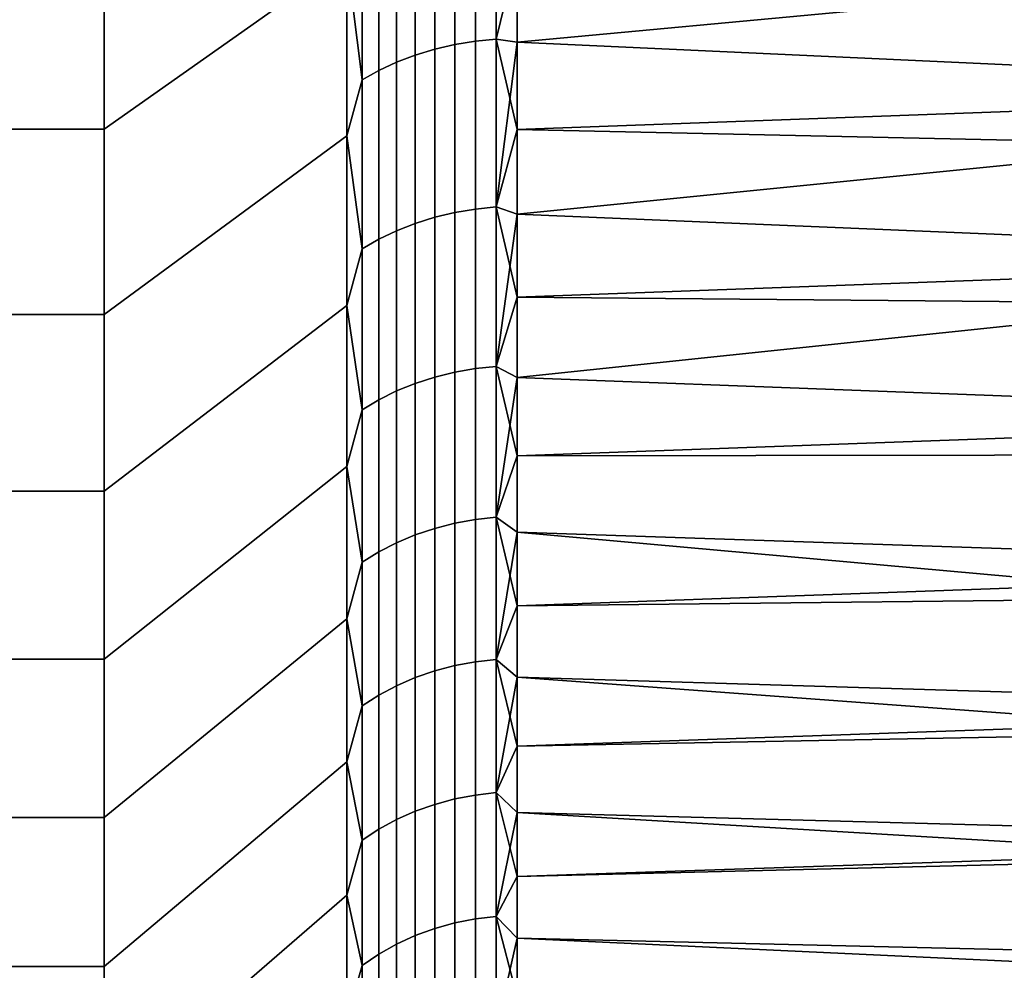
# Model space of a CAD drawing. Header units: metres. Extents: x -29 to 117, y -464 to 29.
# Tile 294 of 362: x 55.85 to 59.94, y -21.52 to -17.58. Entities that reach past the tile are written whole.
import ezdxf

# ---------------------------------------------------------------- set-up
doc = ezdxf.new("R2010")
doc.units = ezdxf.units.M
doc.layers.add('solid_24_501_056_XXX', color=7, linetype='CONTINUOUS')

msp = doc.modelspace()

# ---------------------------------------------------------------- linework, layer by layer
at = {"layer": 'solid_24_501_056_XXX'}
for points in [[(57.207108, -17.319078, 69.319107), (57.207108, -16.547144, 70.058067), (56.200001, -17.227636, 70.800491), (56.200001, -18.031223, 70.031219)], [(57.207108, -16.547144, 33.941933), (57.207108, -17.319077, 34.680897), (56.200001, -18.031223, 33.968777), (56.200001, -17.227636, 33.199509)], [(57.572521, -17.699203, 35.407986), (57.572521, -16.96899, 34.661888), (57.655815, -16.950645, 34.680634), (57.655815, -17.680069, 35.425922)], [(57.572521, -16.96899, 69.338112), (57.572521, -17.699203, 68.59201), (57.655815, -17.680069, 68.574074), (57.655815, -16.950645, 69.319366)], [(57.655815, -17.680069, 35.425922), (57.655815, -16.950645, 34.680634), (57.741081, -16.937454, 34.694111), (57.741081, -17.666309, 35.438824)], [(57.655815, -16.950645, 69.319366), (57.655815, -17.680069, 68.574074), (57.741081, -17.666309, 68.56118), (57.741081, -16.937454, 69.305885)], [(57.741081, -17.666309, 35.438824), (57.741081, -16.937454, 34.694111), (57.827667, -16.929516, 34.702221), (57.827667, -17.65803, 35.446583)], [(57.741081, -16.937454, 69.305885), (57.741081, -17.666309, 68.56118), (57.827667, -17.65803, 68.553413), (57.827667, -16.929516, 69.297775)], [(57.827667, -17.65803, 35.446583), (57.827667, -16.929516, 34.702221), (57.914215, -17.300224, 35.07835)], [(57.827667, -16.929516, 69.297775), (57.827667, -17.65803, 68.553413), (57.914215, -17.300224, 68.921654)], [(57.414364, -17.752972, 35.357582), (57.414364, -17.02054, 34.609219), (57.491833, -16.992348, 34.638023), (57.491833, -17.723566, 35.385147)], [(57.414364, -17.02054, 69.390785), (57.414364, -17.752972, 68.642418), (57.491833, -17.723566, 68.614853), (57.491833, -16.992348, 69.361977)], [(57.491833, -17.723566, 35.385147), (57.491833, -16.992348, 34.638023), (57.572521, -16.96899, 34.661888), (57.572521, -17.699203, 35.407986)], [(57.491833, -16.992348, 69.361977), (57.491833, -17.723566, 68.614853), (57.572521, -17.699203, 68.59201), (57.572521, -16.96899, 69.338112)], [(57.34071, -17.787195, 35.3255), (57.34071, -17.053352, 34.575691), (57.414364, -17.02054, 34.609219), (57.414364, -17.752972, 35.357582)], [(57.34071, -17.053352, 69.424309), (57.34071, -17.787195, 68.6745), (57.414364, -17.752972, 68.642418), (57.414364, -17.02054, 69.390785)], [(57.271427, -17.825977, 35.289143), (57.271427, -17.090534, 34.537701), (57.34071, -17.053352, 34.575691), (57.34071, -17.787195, 35.3255)], [(57.271427, -17.090534, 69.462296), (57.271427, -17.825977, 68.710854), (57.34071, -17.787195, 68.6745), (57.34071, -17.053352, 69.424309)], [(57.271427, -17.090534, 69.462296), (57.207108, -17.319078, 69.319107), (57.271427, -17.825977, 68.710854)], [(57.271427, -17.825977, 35.289143), (57.207108, -17.319077, 34.680897), (57.271427, -17.090534, 34.537701)], [(57.914215, -17.670332, 35.46521), (57.914215, -17.300224, 35.07835), (62.30183, -17.141012, 34.917095), (62.30183, -17.871393, 35.682732)], [(56.200001, -18.031223, 70.031219), (56.200001, -17.227636, 70.800491), (55.5, -17.227528, 70.800545), (55.5, -18.031223, 70.031219)], [(56.200001, -17.227636, 33.199509), (56.200001, -18.031223, 33.968777), (55.5, -18.031223, 33.968777), (55.5, -17.227528, 33.199455)], [(57.207108, -17.319077, 34.680897), (57.207108, -18.058043, 35.452827), (56.200001, -18.800493, 34.772362), (56.200001, -18.031223, 33.968777)], [(57.207108, -18.058043, 68.547173), (57.207108, -17.319078, 69.319107), (56.200001, -18.031223, 70.031219), (56.200001, -18.800493, 69.227638)], [(57.271427, -17.825977, 35.289143), (57.207108, -18.058043, 35.452827), (57.207108, -17.319077, 34.680897)], [(57.271427, -17.825977, 68.710854), (57.207108, -17.319078, 69.319107), (57.207108, -18.058043, 68.547173)], [(57.827667, -17.65803, 35.446583), (57.914215, -17.300224, 35.07835), (57.914215, -17.670332, 35.46521)], [(57.827667, -17.65803, 68.553413), (57.914215, -17.670332, 68.53479), (57.914215, -17.300224, 68.921654)], [(60.773251, -17.402605, 68.81633), (57.914215, -17.300224, 68.921654), (57.914215, -17.670332, 68.53479)], [(60.801495, -18.094584, 68.069389), (60.773251, -17.402605, 68.81633), (57.914215, -17.670332, 68.53479), (57.914215, -18.031792, 68.139839)], [(57.572521, -18.396641, 36.184807), (57.572521, -17.699203, 35.407986), (57.655815, -17.680069, 35.425922), (57.655815, -18.376753, 36.201904)], [(57.572521, -17.699203, 68.59201), (57.572521, -18.396641, 67.815193), (57.655815, -18.376753, 67.798096), (57.655815, -17.680069, 68.574074)], [(57.655815, -18.376753, 36.201904), (57.655815, -17.680069, 35.425922), (57.741081, -17.666309, 35.438824), (57.741081, -18.362452, 36.214199)], [(57.655815, -17.680069, 68.574074), (57.655815, -18.376753, 67.798096), (57.741081, -18.362452, 67.785797), (57.741081, -17.666309, 68.56118)], [(57.741081, -18.362452, 36.214199), (57.741081, -17.666309, 35.438824), (57.827667, -17.65803, 35.446583), (57.827667, -18.353846, 36.2216)], [(57.741081, -17.666309, 68.56118), (57.741081, -18.362452, 67.785797), (57.827667, -18.353846, 67.778404), (57.827667, -17.65803, 68.553413)], [(57.827667, -17.65803, 35.446583), (57.914215, -17.670332, 35.46521), (57.914215, -18.031792, 35.860161)], [(57.827667, -18.353846, 36.2216), (57.827667, -17.65803, 35.446583), (57.914215, -18.031792, 35.860161)], [(57.827667, -17.65803, 68.553413), (57.827667, -18.353846, 67.778404), (57.914215, -17.670332, 68.53479)], [(57.827667, -18.353846, 67.778404), (57.914215, -18.031792, 68.139839), (57.914215, -17.670332, 68.53479)], [(57.914215, -18.031792, 35.860161), (57.914215, -17.670332, 35.46521), (62.30183, -17.871393, 35.682732)], [(57.414364, -18.452528, 36.136765), (57.414364, -17.752972, 35.357582), (57.491833, -17.723566, 35.385147), (57.491833, -18.421965, 36.16304)], [(57.414364, -17.752972, 68.642418), (57.414364, -18.452528, 67.863235), (57.491833, -18.421965, 67.83696), (57.491833, -17.723566, 68.614853)], [(57.491833, -18.421965, 36.16304), (57.491833, -17.723566, 35.385147), (57.572521, -17.699203, 35.407986), (57.572521, -18.396641, 36.184807)], [(57.491833, -17.723566, 68.614853), (57.491833, -18.421965, 67.83696), (57.572521, -18.396641, 67.815193), (57.572521, -17.699203, 68.59201)], [(57.34071, -18.4881, 36.106182), (57.34071, -17.787195, 35.3255), (57.414364, -17.752972, 35.357582), (57.414364, -18.452528, 36.136765)], [(57.34071, -17.787195, 68.6745), (57.34071, -18.4881, 67.893814), (57.414364, -18.452528, 67.863235), (57.414364, -17.752972, 68.642418)], [(57.271427, -18.52841, 36.071529), (57.271427, -17.825977, 35.289143), (57.34071, -17.787195, 35.3255), (57.34071, -18.4881, 36.106182)], [(57.271427, -17.825977, 68.710854), (57.271427, -18.52841, 67.928474), (57.34071, -18.4881, 67.893814), (57.34071, -17.787195, 68.6745)], [(57.271427, -17.825977, 68.710854), (57.207108, -18.058043, 68.547173), (57.271427, -18.52841, 67.928474)], [(57.271427, -18.52841, 36.071529), (57.207108, -18.058043, 35.452827), (57.271427, -17.825977, 35.289143)], [(57.914215, -18.384426, 36.263012), (57.914215, -18.031792, 35.860161), (62.30183, -17.871393, 35.682732), (62.30183, -18.567608, 36.479565)], [(56.200001, -18.800493, 69.227638), (56.200001, -18.031223, 70.031219), (55.5, -18.031223, 70.031219), (55.5, -18.800547, 69.227524)], [(56.200001, -18.031223, 33.968777), (56.200001, -18.800493, 34.772362), (55.5, -18.800547, 34.772472), (55.5, -18.031223, 33.968777)], [(57.207108, -18.762634, 67.743744), (57.207108, -18.058043, 68.547173), (56.200001, -18.800493, 69.227638), (56.200001, -19.534018, 68.39122)], [(57.207108, -18.762632, 36.25626), (56.200001, -19.534018, 35.60878), (56.200001, -18.800493, 34.772362), (57.207108, -18.058043, 35.452827)], [(57.271427, -18.52841, 67.928474), (57.207108, -18.058043, 68.547173), (57.207108, -18.762634, 67.743744)], [(57.271427, -18.52841, 36.071529), (57.207108, -18.762632, 36.25626), (57.207108, -18.058043, 35.452827)], [(57.827667, -18.353846, 36.2216), (57.914215, -18.031792, 35.860161), (57.914215, -18.384426, 36.263012)], [(57.827667, -18.353846, 67.778404), (57.914215, -18.384426, 67.736992), (57.914215, -18.031792, 68.139839)], [(60.801495, -18.094584, 68.069389), (57.914215, -18.031792, 68.139839), (57.914215, -18.384426, 67.736992)], [(60.839176, -18.755272, 67.293129), (60.801495, -18.094584, 68.069389), (57.914215, -18.384426, 67.736992), (57.914215, -18.728064, 67.326439)], [(57.572521, -19.060013, 36.990917), (57.572521, -18.396641, 36.184807), (57.655815, -18.376753, 36.201904), (57.655815, -19.039408, 37.007141)], [(57.572521, -18.396641, 67.815193), (57.572521, -19.060013, 67.009087), (57.655815, -19.039408, 66.992859), (57.655815, -18.376753, 67.798096)], [(57.655815, -19.039408, 37.007141), (57.655815, -18.376753, 36.201904), (57.741081, -18.362452, 36.214199), (57.741081, -19.024591, 37.01881)], [(57.655815, -18.376753, 67.798096), (57.655815, -19.039408, 66.992859), (57.741081, -19.024591, 66.981194), (57.741081, -18.362452, 67.785797)], [(57.741081, -19.024591, 37.01881), (57.741081, -18.362452, 36.214199), (57.827667, -18.353846, 36.2216), (57.827667, -19.015675, 37.025829)], [(57.741081, -18.362452, 67.785797), (57.741081, -19.024591, 66.981194), (57.827667, -19.015675, 66.974167), (57.827667, -18.353846, 67.778404)], [(57.827667, -18.353846, 36.2216), (57.914215, -18.384426, 36.263012), (57.914215, -18.728064, 36.673565)], [(57.827667, -19.015675, 37.025829), (57.827667, -18.353846, 36.2216), (57.914215, -18.728064, 36.673565)], [(57.827667, -18.353846, 67.778404), (57.827667, -19.015675, 66.974167), (57.914215, -18.384426, 67.736992)], [(57.827667, -19.015675, 66.974167), (57.914215, -18.728064, 67.326439), (57.914215, -18.384426, 67.736992)], [(57.914215, -18.728064, 36.673565), (57.914215, -18.384426, 36.263012), (62.30183, -18.567608, 36.479565)], [(57.414364, -19.117914, 36.94532), (57.414364, -18.452528, 36.136765), (57.491833, -18.421965, 36.16304), (57.491833, -19.086248, 36.970257)], [(57.414364, -18.452528, 67.863235), (57.414364, -19.117914, 67.05468), (57.491833, -19.086248, 67.029747), (57.491833, -18.421965, 67.83696)], [(57.491833, -19.086248, 36.970257), (57.491833, -18.421965, 36.16304), (57.572521, -18.396641, 36.184807), (57.572521, -19.060013, 36.990917)], [(57.491833, -18.421965, 67.83696), (57.491833, -19.086248, 67.029747), (57.572521, -19.060013, 67.009087), (57.572521, -18.396641, 67.815193)], [(57.34071, -19.15477, 36.916298), (57.34071, -18.4881, 36.106182), (57.414364, -18.452528, 36.136765), (57.414364, -19.117914, 36.94532)], [(57.34071, -18.4881, 67.893814), (57.34071, -19.15477, 67.083702), (57.414364, -19.117914, 67.05468), (57.414364, -18.452528, 67.863235)], [(57.271427, -19.196533, 36.883411), (57.271427, -18.52841, 36.071529), (57.34071, -18.4881, 36.106182), (57.34071, -19.15477, 36.916298)], [(57.271427, -18.52841, 67.928474), (57.271427, -19.196533, 67.116592), (57.34071, -19.15477, 67.083702), (57.34071, -18.4881, 67.893814)], [(57.271427, -18.52841, 67.928474), (57.207108, -18.762634, 67.743744), (57.271427, -19.196533, 67.116592)], [(57.271427, -19.196533, 36.883411), (57.207108, -18.762632, 36.25626), (57.271427, -18.52841, 36.071529)], [(57.914215, -19.062532, 37.091618), (57.914215, -18.728064, 36.673565), (62.30183, -18.567608, 36.479565), (62.30183, -19.228323, 37.306068)], [(57.827667, -19.015675, 37.025829), (57.914215, -18.728064, 36.673565), (57.914215, -19.062532, 37.091618)], [(57.827667, -19.015675, 66.974167), (57.914215, -19.062532, 66.908379), (60.839176, -18.755272, 67.293129), (57.914215, -18.728064, 67.326439)], [(60.839176, -18.755272, 67.293129), (57.914215, -19.062532, 66.908379), (57.914215, -19.387672, 66.483032), (60.8862, -19.382492, 66.489922)], [(57.207108, -18.762632, 36.25626), (57.207108, -19.431509, 37.089657), (56.200001, -20.230473, 36.476536), (56.200001, -19.534018, 35.60878)], [(57.207108, -19.431509, 66.910339), (57.207108, -18.762634, 67.743744), (56.200001, -19.534018, 68.39122), (56.200001, -20.230473, 67.523468)], [(57.271427, -19.196533, 36.883411), (57.207108, -19.431509, 37.089657), (57.207108, -18.762632, 36.25626)], [(57.271427, -19.196533, 67.116592), (57.207108, -18.762634, 67.743744), (57.207108, -19.431509, 66.910339)], [(56.200001, -18.800493, 69.227638), (55.5, -18.800547, 69.227524), (55.5, -19.534134, 68.391083), (56.200001, -19.534018, 68.39122)], [(56.200001, -18.800493, 34.772362), (56.200001, -19.534018, 35.60878), (55.5, -19.534134, 35.608917), (55.5, -18.800547, 34.772472)], [(57.572521, -19.688089, 37.824818), (57.572521, -19.060013, 36.990917), (57.655815, -19.039408, 37.007141), (57.655815, -19.666805, 37.840141)], [(57.572521, -19.060013, 67.009087), (57.572521, -19.688089, 66.175186), (57.655815, -19.666805, 66.159859), (57.655815, -19.039408, 66.992859)], [(57.655815, -19.666805, 37.840141), (57.655815, -19.039408, 37.007141), (57.741081, -19.024591, 37.01881), (57.741081, -19.651501, 37.851162)], [(57.655815, -19.039408, 66.992859), (57.655815, -19.666805, 66.159859), (57.741081, -19.651501, 66.148842), (57.741081, -19.024591, 66.981194)], [(57.741081, -19.651501, 37.851162), (57.741081, -19.024591, 37.01881), (57.827667, -19.015675, 37.025829), (57.827667, -19.64229, 37.857792)], [(57.741081, -19.024591, 66.981194), (57.741081, -19.651501, 66.148842), (57.827667, -19.64229, 66.142212), (57.827667, -19.015675, 66.974167)], [(57.827667, -19.015675, 37.025829), (57.914215, -19.062532, 37.091618), (57.914215, -19.387672, 37.516968)], [(57.827667, -19.64229, 37.857792), (57.827667, -19.015675, 37.025829), (57.914215, -19.387672, 37.516968)], [(57.827667, -19.015675, 66.974167), (57.827667, -19.64229, 66.142212), (57.914215, -19.062532, 66.908379)], [(57.491833, -19.715191, 37.805305), (57.491833, -19.086248, 36.970257), (57.572521, -19.060013, 36.990917), (57.572521, -19.688089, 37.824818)], [(57.491833, -19.086248, 67.029747), (57.491833, -19.715191, 66.194695), (57.572521, -19.688089, 66.175186), (57.572521, -19.060013, 67.009087)], [(57.827667, -19.64229, 66.142212), (57.914215, -19.387672, 66.483032), (57.914215, -19.062532, 66.908379)], [(57.914215, -19.387672, 37.516968), (57.914215, -19.062532, 37.091618), (62.30183, -19.228323, 37.306068)], [(57.34071, -19.785971, 37.754345), (57.34071, -19.15477, 36.916298), (57.414364, -19.117914, 36.94532), (57.414364, -19.7479, 37.781754)], [(57.34071, -19.15477, 67.083702), (57.34071, -19.785971, 66.245659), (57.414364, -19.7479, 66.218246), (57.414364, -19.117914, 67.05468)], [(57.414364, -19.7479, 37.781754), (57.414364, -19.117914, 36.94532), (57.491833, -19.086248, 36.970257), (57.491833, -19.715191, 37.805305)], [(57.414364, -19.117914, 67.05468), (57.414364, -19.7479, 66.218246), (57.491833, -19.715191, 66.194695), (57.491833, -19.086248, 67.029747)], [(57.271427, -19.829109, 37.723286), (57.271427, -19.196533, 36.883411), (57.34071, -19.15477, 36.916298), (57.34071, -19.785971, 37.754345)], [(57.271427, -19.196533, 67.116592), (57.271427, -19.829109, 66.276718), (57.34071, -19.785971, 66.245659), (57.34071, -19.15477, 67.083702)], [(57.271427, -19.196533, 67.116592), (57.207108, -19.431509, 66.910339), (57.271427, -19.829109, 66.276718)], [(57.271427, -19.829109, 37.723286), (57.207108, -19.431509, 37.089657), (57.271427, -19.196533, 36.883411)], [(57.914215, -19.703321, 37.949409), (57.914215, -19.387672, 37.516968), (62.30183, -19.228323, 37.306068), (62.30183, -19.852274, 38.160664)], [(57.827667, -19.64229, 37.857792), (57.914215, -19.387672, 37.516968), (57.914215, -19.703321, 37.949409)], [(57.827667, -19.64229, 66.142212), (57.914215, -19.703321, 66.050591), (57.914215, -19.387672, 66.483032)], [(60.942558, -19.976122, 65.659966), (60.8862, -19.382492, 66.489922), (57.914215, -19.387672, 66.483032), (57.914215, -19.703321, 66.050591)], [(57.207108, -20.063395, 66.048561), (57.207108, -19.431509, 66.910339), (56.200001, -20.230473, 67.523468), (56.200001, -20.888428, 66.626129)], [(57.207108, -19.431509, 37.089657), (57.207108, -20.063395, 37.951443), (56.200001, -20.888428, 37.373871), (56.200001, -20.230473, 36.476536)], [(57.271427, -19.829109, 66.276718), (57.207108, -19.431509, 66.910339), (57.207108, -20.063395, 66.048561)], [(57.271427, -19.829109, 37.723286), (57.207108, -20.063395, 37.951443), (57.207108, -19.431509, 37.089657)], [(56.200001, -20.230473, 67.523468), (56.200001, -19.534018, 68.39122), (55.5, -19.534134, 68.391083), (55.5, -20.230482, 67.523392)], [(56.200001, -19.534018, 35.60878), (56.200001, -20.230473, 36.476536), (55.5, -20.230482, 36.476604), (55.5, -19.534134, 35.608917)], [(57.655815, -20.257786, 38.69936), (57.655815, -19.666805, 37.840141), (57.741081, -19.651501, 37.851162), (57.741081, -20.24202, 38.709713)], [(57.655815, -19.666805, 66.159859), (57.655815, -20.257786, 65.300636), (57.741081, -20.24202, 65.290291), (57.741081, -19.651501, 66.148842)], [(57.741081, -20.24202, 38.709713), (57.741081, -19.651501, 37.851162), (57.827667, -19.64229, 37.857792), (57.827667, -20.232533, 38.715942)], [(57.741081, -19.651501, 66.148842), (57.741081, -20.24202, 65.290291), (57.827667, -20.232533, 65.284058), (57.827667, -19.64229, 66.142212)], [(57.827667, -19.64229, 37.857792), (57.914215, -19.703321, 37.949409), (57.914215, -20.009329, 38.388725)], [(57.827667, -20.232533, 38.715942), (57.827667, -19.64229, 37.857792), (57.914215, -20.009329, 38.388725)], [(57.827667, -19.64229, 66.142212), (57.827667, -20.232533, 65.284058), (57.914215, -19.703321, 66.050591)], [(57.491833, -20.307623, 38.666637), (57.491833, -19.715191, 37.805305), (57.572521, -19.688089, 37.824818), (57.572521, -20.279709, 38.684967)], [(57.491833, -19.715191, 66.194695), (57.491833, -20.307623, 65.333359), (57.572521, -20.279709, 65.315033), (57.572521, -19.688089, 66.175186)], [(57.572521, -20.279709, 38.684967), (57.572521, -19.688089, 37.824818), (57.655815, -19.666805, 37.840141), (57.655815, -20.257786, 38.69936)], [(57.572521, -19.688089, 66.175186), (57.572521, -20.279709, 65.315033), (57.655815, -20.257786, 65.300636), (57.655815, -19.666805, 66.159859)], [(57.414364, -20.341316, 38.644516), (57.414364, -19.7479, 37.781754), (57.491833, -19.715191, 37.805305), (57.491833, -20.307623, 38.666637)], [(57.414364, -19.7479, 66.218246), (57.414364, -20.341316, 65.355484), (57.491833, -20.307623, 65.333359), (57.491833, -19.715191, 66.194695)], [(57.827667, -20.232533, 65.284058), (57.914215, -20.009329, 65.611275), (57.914215, -19.703321, 66.050591)], [(57.914215, -20.009329, 38.388725), (57.914215, -19.703321, 37.949409), (62.30183, -19.852274, 38.160664)], [(60.942558, -19.976122, 65.659966), (57.914215, -19.703321, 66.050591), (57.914215, -20.009329, 65.611275)], [(57.34071, -20.380529, 38.618771), (57.34071, -19.785971, 37.754345), (57.414364, -19.7479, 37.781754), (57.414364, -20.341316, 38.644516)], [(57.34071, -19.785971, 66.245659), (57.34071, -20.380529, 65.381226), (57.414364, -20.341316, 65.355484), (57.414364, -19.7479, 66.218246)], [(57.271427, -20.424967, 38.589596), (57.271427, -19.829109, 37.723286), (57.34071, -19.785971, 37.754345), (57.34071, -20.380529, 38.618771)], [(57.271427, -19.829109, 66.276718), (57.271427, -20.424967, 65.410408), (57.34071, -20.380529, 65.381226), (57.34071, -19.785971, 66.245659)], [(57.271427, -19.829109, 66.276718), (57.207108, -20.063395, 66.048561), (57.271427, -20.424967, 65.410408)], [(57.271427, -20.424967, 38.589596), (57.207108, -20.063395, 37.951443), (57.271427, -19.829109, 37.723286)], [(57.914215, -20.305542, 38.834705), (57.914215, -20.009329, 38.388725), (62.30183, -19.852274, 38.160664), (62.30183, -20.438269, 39.041714)], [(61.008106, -20.534176, 64.805717), (60.942558, -19.976122, 65.659966), (57.914215, -20.009329, 65.611275), (57.914215, -20.305542, 65.165291)], [(57.827667, -20.232533, 38.715942), (57.914215, -20.009329, 38.388725), (57.914215, -20.305542, 38.834705)], [(57.827667, -20.232533, 65.284058), (57.914215, -20.305542, 65.165291), (57.914215, -20.009329, 65.611275)], [(57.207108, -20.063395, 66.048561), (56.200001, -20.888428, 66.626129), (56.200001, -21.506559, 65.701019), (57.207108, -20.657089, 65.160034)], [(57.207108, -20.063395, 37.951443), (57.207108, -20.657089, 38.839966), (56.200001, -21.506559, 38.298981), (56.200001, -20.888428, 37.373871)], [(57.271427, -20.424967, 65.410408), (57.207108, -20.063395, 66.048561), (57.207108, -20.657089, 65.160034)], [(57.271427, -20.424967, 38.589596), (57.207108, -20.657089, 38.839966), (57.207108, -20.063395, 37.951443)], [(56.200001, -20.888428, 66.626129), (56.200001, -20.230473, 67.523468), (55.5, -20.230482, 67.523392), (55.5, -20.888376, 66.626198)], [(56.200001, -20.230473, 36.476536), (56.200001, -20.888428, 37.373871), (55.5, -20.888376, 37.373802), (55.5, -20.230482, 36.476604)], [(57.572521, -20.833775, 39.569775), (57.572521, -20.279709, 38.684967), (57.655815, -20.257786, 38.69936), (57.655815, -20.811253, 39.58321)], [(57.572521, -20.279709, 65.315033), (57.572521, -20.833775, 64.430229), (57.655815, -20.811253, 64.416786), (57.655815, -20.257786, 65.300636)], [(57.655815, -20.811253, 39.58321), (57.655815, -20.257786, 38.69936), (57.741081, -20.24202, 38.709713), (57.741081, -20.795057, 39.592873)], [(57.655815, -20.257786, 65.300636), (57.655815, -20.811253, 64.416786), (57.741081, -20.795057, 64.407127), (57.741081, -20.24202, 65.290291)], [(57.741081, -20.795057, 39.592873), (57.741081, -20.24202, 38.709713), (57.827667, -20.232533, 38.715942), (57.827667, -20.785311, 39.59869)], [(57.741081, -20.24202, 65.290291), (57.741081, -20.795057, 64.407127), (57.827667, -20.785311, 64.401314), (57.827667, -20.232533, 65.284058)], [(57.827667, -20.232533, 38.715942), (57.914215, -20.305542, 38.834705), (57.914215, -20.591816, 39.287128)], [(57.827667, -20.785311, 39.59869), (57.827667, -20.232533, 38.715942), (57.914215, -20.591816, 39.287128)], [(57.827667, -20.232533, 65.284058), (57.827667, -20.785311, 64.401314), (57.914215, -20.305542, 65.165291)], [(57.414364, -20.897066, 39.532013), (57.414364, -20.341316, 38.644516), (57.491833, -20.307623, 38.666637), (57.491833, -20.862452, 39.552662)], [(57.414364, -20.341316, 65.355484), (57.414364, -20.897066, 64.467987), (57.491833, -20.862452, 64.447334), (57.491833, -20.307623, 65.333359)], [(57.491833, -20.862452, 39.552662), (57.491833, -20.307623, 38.666637), (57.572521, -20.279709, 38.684967), (57.572521, -20.833775, 39.569775)], [(57.491833, -20.307623, 65.333359), (57.491833, -20.862452, 64.447334), (57.572521, -20.833775, 64.430229), (57.572521, -20.279709, 65.315033)], [(57.827667, -20.785311, 64.401314), (57.914215, -20.591816, 64.712868), (57.914215, -20.305542, 65.165291)], [(57.914215, -20.591816, 39.287128), (57.914215, -20.305542, 38.834705), (62.30183, -20.438269, 39.041714)], [(61.008106, -20.534176, 64.805717), (57.914215, -20.305542, 65.165291), (57.914215, -20.591816, 64.712868)], [(57.34071, -20.937351, 39.507977), (57.34071, -20.380529, 38.618771), (57.414364, -20.341316, 38.644516), (57.414364, -20.897066, 39.532013)], [(57.34071, -20.380529, 65.381226), (57.34071, -20.937351, 64.492027), (57.414364, -20.897066, 64.467987), (57.414364, -20.341316, 65.355484)], [(57.271427, -20.983, 39.48074), (57.271427, -20.424967, 38.589596), (57.34071, -20.380529, 38.618771), (57.34071, -20.937351, 39.507977)], [(57.271427, -20.424967, 65.410408), (57.271427, -20.983, 64.519257), (57.34071, -20.937351, 64.492027), (57.34071, -20.380529, 65.381226)], [(57.271427, -20.424967, 65.410408), (57.207108, -20.657089, 65.160034), (57.271427, -20.983, 64.519257)], [(57.271427, -20.983, 39.48074), (57.207108, -20.657089, 38.839966), (57.271427, -20.424967, 38.589596)], [(57.914215, -20.868011, 39.745773), (57.914215, -20.591816, 39.287128), (62.30183, -20.438269, 39.041714), (62.30183, -20.985186, 39.947533)], [(61.082829, -21.056488, 63.927475), (61.008106, -20.534176, 64.805717), (57.914215, -20.591816, 64.712868), (57.914215, -20.868011, 64.254227)], [(57.827667, -20.785311, 39.59869), (57.914215, -20.591816, 39.287128), (57.914215, -20.868011, 39.745773)], [(57.827667, -20.785311, 64.401314), (57.914215, -20.868011, 64.254227), (57.914215, -20.591816, 64.712868)], [(57.207108, -20.657089, 65.160034), (56.200001, -21.506559, 65.701019), (56.200001, -22.083717, 64.749878), (57.207108, -21.211462, 64.24646)], [(57.207108, -20.657089, 38.839966), (57.207108, -21.211462, 39.753544), (56.200001, -22.083717, 39.250122), (56.200001, -21.506559, 38.298981)], [(57.271427, -20.983, 64.519257), (57.207108, -20.657089, 65.160034), (57.207108, -21.211462, 64.24646)], [(57.271427, -20.983, 39.48074), (57.207108, -21.211462, 39.753544), (57.207108, -20.657089, 38.839966)], [(57.655815, -21.326181, 40.490055), (57.655815, -20.811253, 39.58321), (57.741081, -20.795057, 39.592873), (57.741081, -21.309586, 40.499012)], [(57.655815, -20.811253, 64.416786), (57.655815, -21.326181, 63.509945), (57.741081, -21.309586, 63.500988), (57.741081, -20.795057, 64.407127)], [(57.741081, -21.309586, 40.499012), (57.741081, -20.795057, 39.592873), (57.827667, -20.785311, 39.59869), (57.827667, -21.299597, 40.504402)], [(57.741081, -20.795057, 64.407127), (57.741081, -21.309586, 63.500988), (57.827667, -21.299597, 63.495598), (57.827667, -20.785311, 64.401314)], [(57.827667, -20.785311, 39.59869), (57.914215, -20.868011, 39.745773), (57.914215, -21.133995, 40.210415)], [(57.827667, -21.299597, 40.504402), (57.827667, -20.785311, 39.59869), (57.914215, -21.133995, 40.210415)], [(57.827667, -20.785311, 64.401314), (57.827667, -21.299597, 63.495598), (57.914215, -20.868011, 64.254227)], [(57.491833, -21.378649, 40.461739), (57.491833, -20.862452, 39.552662), (57.572521, -20.833775, 39.569775), (57.572521, -21.349262, 40.477596)], [(57.491833, -20.862452, 64.447334), (57.491833, -21.378649, 63.538261), (57.572521, -21.349262, 63.522404), (57.572521, -20.833775, 64.430229)], [(57.572521, -21.349262, 40.477596), (57.572521, -20.833775, 39.569775), (57.655815, -20.811253, 39.58321), (57.655815, -21.326181, 40.490055)], [(57.572521, -20.833775, 64.430229), (57.572521, -21.349262, 63.522404), (57.655815, -21.326181, 63.509945), (57.655815, -20.811253, 64.416786)], [(57.414364, -21.414118, 40.442593), (57.414364, -20.897066, 39.532013), (57.491833, -20.862452, 39.552662), (57.491833, -21.378649, 40.461739)], [(57.414364, -20.897066, 64.467987), (57.414364, -21.414118, 63.557407), (57.491833, -21.378649, 63.538261), (57.491833, -20.862452, 64.447334)], [(57.827667, -21.299597, 63.495598), (57.914215, -21.133995, 63.789585), (57.914215, -20.868011, 64.254227)], [(57.914215, -21.133995, 40.210415), (57.914215, -20.868011, 39.745773), (62.30183, -20.985186, 39.947533)], [(61.082829, -21.056488, 63.927475), (57.914215, -20.868011, 64.254227), (57.914215, -21.133995, 63.789585)], [(56.200001, -21.506559, 65.701019), (56.200001, -20.888428, 66.626129), (55.5, -20.888376, 66.626198), (55.5, -21.506453, 65.701118)], [(56.200001, -21.506559, 38.298981), (55.5, -21.506453, 38.298878), (55.5, -20.888376, 37.373802), (56.200001, -20.888428, 37.373871)], [(57.34071, -21.4554, 40.420315), (57.34071, -20.937351, 39.507977), (57.414364, -20.897066, 39.532013), (57.414364, -21.414118, 40.442593)], [(57.34071, -20.937351, 64.492027), (57.34071, -21.4554, 63.579685), (57.414364, -21.414118, 63.557407), (57.414364, -20.897066, 64.467987)], [(57.271427, -21.502178, 40.395065), (57.271427, -20.983, 39.48074), (57.34071, -20.937351, 39.507977), (57.34071, -21.4554, 40.420315)], [(57.271427, -20.983, 64.519257), (57.271427, -21.502178, 63.604935), (57.34071, -21.4554, 63.579685), (57.34071, -20.937351, 64.492027)], [(57.271427, -20.983, 64.519257), (57.207108, -21.211462, 64.24646), (57.271427, -21.502178, 63.604935)], [(57.271427, -21.502178, 40.395065), (57.207108, -21.211462, 39.753544), (57.271427, -20.983, 39.48074)], [(57.914215, -21.389633, 40.680828), (57.914215, -21.133995, 40.210415), (62.30183, -20.985186, 39.947533), (62.30183, -21.491982, 40.876389)], [(61.166542, -21.541302, 63.02774), (61.082829, -21.056488, 63.927475), (57.914215, -21.133995, 63.789585), (57.914215, -21.389633, 63.319172)], [(57.827667, -21.299597, 40.504402), (57.914215, -21.133995, 40.210415), (57.914215, -21.389633, 40.680828)], [(57.827667, -21.299597, 63.495598), (57.914215, -21.389633, 63.319172), (57.914215, -21.133995, 63.789585)], [(57.207108, -21.725456, 63.30957), (57.207108, -21.211462, 64.24646), (56.200001, -22.083717, 64.749878), (56.200001, -22.618788, 63.774567)], [(57.207108, -21.211462, 39.753544), (57.207108, -21.725456, 40.69043), (56.200001, -22.618788, 40.225433), (56.200001, -22.083717, 39.250122)], [(57.271427, -21.502178, 63.604935), (57.207108, -21.211462, 64.24646), (57.207108, -21.725456, 63.30957)], [(57.271427, -21.502178, 40.395065), (57.207108, -21.725456, 40.69043), (57.207108, -21.211462, 39.753544)], [(57.572521, -21.825214, 41.406757), (57.572521, -21.349262, 40.477596), (57.655815, -21.326181, 40.490055), (57.655815, -21.80162, 41.418209)], [(57.572521, -21.349262, 63.522404), (57.572521, -21.825214, 62.593243), (57.655815, -21.80162, 62.581791), (57.655815, -21.326181, 63.509945)], [(57.655815, -21.80162, 41.418209), (57.655815, -21.326181, 40.490055), (57.741081, -21.309586, 40.499012), (57.741081, -21.784653, 41.426445)], [(57.655815, -21.326181, 63.509945), (57.655815, -21.80162, 62.581791), (57.741081, -21.784653, 62.573555), (57.741081, -21.309586, 63.500988)], [(57.741081, -21.784653, 41.426445), (57.741081, -21.309586, 40.499012), (57.827667, -21.299597, 40.504402), (57.827667, -21.774443, 41.4314)], [(57.741081, -21.309586, 63.500988), (57.741081, -21.784653, 62.573555), (57.827667, -21.774443, 62.5686), (57.827667, -21.299597, 63.495598)], [(57.827667, -21.299597, 40.504402), (57.914215, -21.389633, 40.680828), (57.914215, -21.634802, 41.156784)], [(57.827667, -21.774443, 41.4314), (57.827667, -21.299597, 40.504402), (57.914215, -21.634802, 41.156784)], [(57.827667, -21.299597, 63.495598), (57.827667, -21.774443, 62.5686), (57.914215, -21.389633, 63.319172)], [(57.491833, -21.855255, 41.392178), (57.491833, -21.378649, 40.461739), (57.572521, -21.349262, 40.477596), (57.572521, -21.825214, 41.406757)], [(57.491833, -21.378649, 63.538261), (57.491833, -21.855255, 62.607822), (57.572521, -21.825214, 62.593243), (57.572521, -21.349262, 63.522404)], [(57.414364, -21.891516, 41.374577), (57.414364, -21.414118, 40.442593), (57.491833, -21.378649, 40.461739), (57.491833, -21.855255, 41.392178)], [(57.414364, -21.414118, 63.557407), (57.414364, -21.891516, 62.625423), (57.491833, -21.855255, 62.607822), (57.491833, -21.378649, 63.538261)], [(57.827667, -21.774443, 62.5686), (57.914215, -21.634802, 62.843216), (57.914215, -21.389633, 63.319172)], [(57.914215, -21.634802, 41.156784), (57.914215, -21.389633, 40.680828), (62.30183, -21.491982, 40.876389)], [(61.166542, -21.541302, 63.02774), (57.914215, -21.389633, 63.319172), (57.914215, -21.634802, 62.843216)], [(57.34071, -21.933718, 41.354095), (57.34071, -21.4554, 40.420315), (57.414364, -21.414118, 40.442593), (57.414364, -21.891516, 41.374577)], [(57.34071, -21.4554, 63.579685), (57.34071, -21.933718, 62.645905), (57.414364, -21.891516, 62.625423), (57.414364, -21.414118, 63.557407)], [(57.271427, -21.981541, 41.330883), (57.271427, -21.502178, 40.395065), (57.34071, -21.4554, 40.420315), (57.34071, -21.933718, 41.354095)], [(57.271427, -21.502178, 63.604935), (57.271427, -21.981541, 62.669117), (57.34071, -21.933718, 62.645905), (57.34071, -21.4554, 63.579685)], [(57.914215, -21.869381, 41.638042), (57.914215, -21.634802, 41.156784), (62.30183, -21.491982, 40.876389), (62.30183, -21.957689, 41.826511)], [(56.200001, -22.083717, 64.749878), (56.200001, -21.506559, 65.701019), (55.5, -21.506453, 65.701118), (55.5, -22.083649, 64.75)], [(56.200001, -22.083717, 39.250122), (55.5, -22.083649, 39.25), (55.5, -21.506453, 38.298878), (56.200001, -21.506559, 38.298981)], [(57.271427, -21.502178, 63.604935), (57.207108, -21.725456, 63.30957), (57.271427, -21.981541, 62.669117)], [(57.271427, -21.981541, 41.330883), (57.207108, -21.725456, 40.69043), (57.271427, -21.502178, 40.395065)]]:
    msp.add_3dface(points, dxfattribs=at)

doc.saveas('drawing.dxf')
